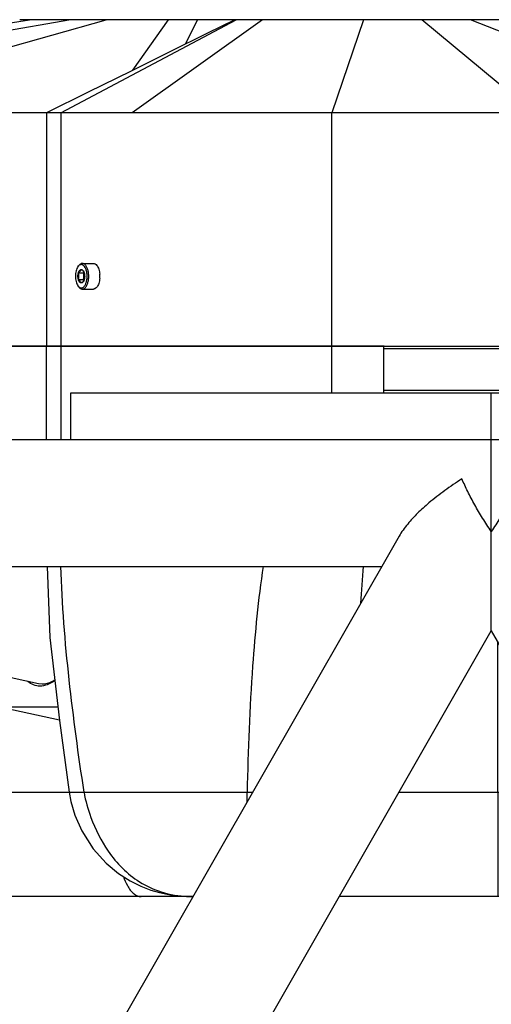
# Model space of a CAD drawing. Header units: millimetres. Extents: x -491 to 2059, y -393 to 795.
# Tile 293 of 323: x 1534 to 1575, y 127 to 211. Entities that reach past the tile are written whole.
import ezdxf

# ---------------------------------------------------------------- set-up
doc = ezdxf.new("R2010")
doc.units = ezdxf.units.MM
doc.header["$LTSCALE"] = 462.55
doc.layers.get('0').update_dxf_attribs({"linetype": 'CONTINUOUS'})
for name, color, linetype in [('_0219_COVER_TOP_PBL89', 7, 'CONTINUOUS'), ('_0302_DELTA_BOTTOM_COVER-3T_PBL108', 7, 'CONTINUOUS'), ('_0302_DELTA_BOTTOM_COVER-3T_PBL153', 7, 'CONTINUOUS'), ('A2200202_ABL100', 7, 'CONTINUOUS'), ('DR1SM11A1001_ABL95', 7, 'CONTINUOUS'), ('DR1SM11P1002_PBL154', 7, 'CONTINUOUS'), ('DR1SM11P1003_PBL96', 7, 'CONTINUOUS'), ('M2000103__PBL88', 7, 'CONTINUOUS'), ('M2200103_PBL133', 7, 'CONTINUOUS'), ('M2200201_PBL101', 7, 'CONTINUOUS'), ('M2200301_PBL202', 7, 'CONTINUOUS'), ('P9140503_BOLT_PBL107', 7, 'CONTINUOUS'), ('오른쪽_7_VBL87', 7, 'CONTINUOUS')]:
    doc.layers.add(name, color=color, linetype=linetype)

# ---------------------------------------------------------------- blocks, each defined once
blk = doc.blocks.new('M2000103__PBL88', base_point=(2967.45, 1434.68))
at = {"layer": 'M2000103__PBL88', "color": 7}
for p, q in [((2965.4, 1439.68), (3074.2, 1439.68)), ((2965.4, 1439.18), (3074.7, 1439.18)), ((3074.7, 1430.18), (2965.4, 1430.18))]:
    blk.add_line(p, q, dxfattribs=at)
blk = doc.blocks.new('_0219_COVER_TOP_PBL89', base_point=(2975.92, 1474.68))
at = {"layer": '_0219_COVER_TOP_PBL89', "color": 2}
for p, q in [((2898.36, 1509.68), (2782.73, 1489.68)), ((2835.11, 1489.68), (2905.92, 1509.68)), ((2856.7, 1504.43), (2889.53, 1509.68)), ((2896.21, 1489.68), (2933.78, 1509.68)), ((2939.38, 1509.68), (2911.48, 1489.68)), ((2919.24, 1509.68), (2911.58, 1498.83)), ((2925.53, 1509.68), (2922.88, 1504.42)), ((2961.07, 1509.68), (2954.27, 1489.68)), ((2997.57, 1489.68), (2973.53, 1509.68)), ((3034.5, 1489.68), (2983.93, 1509.68)), ((2896.21, 1489.68), (2896.21, 1439.68)), ((2954.27, 1439.68), (2954.27, 1489.68))]:
    blk.add_line(p, q, dxfattribs=at)
at = {"layer": '_0219_COVER_TOP_PBL89', "color": 7}
for p, q in [((3107.25, 1509.68), (2887.43, 1509.68)), ((3191.33, 1489.68), (2760.5, 1489.68)), ((2893.13, 1489.68), (2893.13, 1439.68)), ((2893.13, 1439.68), (2770.88, 1439.68)), ((2965.43, 1439.68), (2893.13, 1439.68))]:
    blk.add_line(p, q, dxfattribs=at)
blk.add_lwpolyline([(2933.48, 1509.68), (2927.53, 1506.73), (2919.75, 1502.87), (2911.26, 1498.67), (2902.08, 1494.12), (2893.13, 1489.68)], dxfattribs=at)
blk = doc.blocks.new('DR1SM11P1003_PBL96', base_point=(2988.4, 1059.51))
at = {"layer": 'DR1SM11P1003_PBL96', "color": 7}
for p, q in [((2728.59, 1419.68), (2898.4, 1419.68)), ((2988.4, 1378.67), (2988.4, 1419.68)), ((2968.66, 1398.96), (2604.84, 762.27)), ((2739.54, 1392.48), (2964.96, 1392.48)), ((2600.2, 699.33), (2988.4, 1378.67)), ((2988.4, 1378.67), (3376.59, 699.33))]:
    blk.add_line(p, q, dxfattribs=at)
for points, knots in [([(2982.1, 1411.24), (2980.85, 1410.44), (2978.44, 1408.81), (2976.15, 1407.01), (2975.05, 1406.08)], [0, 0, 0, 0, 0.507614, 1, 1, 1, 1]), ([(2988.4, 1399.95), (2987.76, 1400.88), (2986.53, 1402.77), (2984.86, 1405.64), (2983.37, 1408.46), (2982.5, 1410.33), (2982.1, 1411.24)], [0, 0, 0, 0, 0.262223, 0.521733, 0.76988, 1, 1, 1, 1]), ([(2994.69, 1411.24), (2994.29, 1410.33), (2993.42, 1408.46), (2991.94, 1405.64), (2990.26, 1402.77), (2989.04, 1400.88), (2988.4, 1399.95)], [0, 0, 0, 0, 0.23012, 0.478267, 0.737778, 1, 1, 1, 1]), ([(2975.05, 1406.08), (2974.22, 1405.37), (2972.63, 1403.93), (2971.16, 1402.36), (2970.5, 1401.56)], [0, 0, 0, 0, 0.512645, 1, 1, 1, 1]), ([(2970.5, 1401.56), (2970.15, 1401.14), (2969.5, 1400.3), (2968.92, 1399.41), (2968.66, 1398.96)], [0, 0, 0, 0, 0.51333, 1, 1, 1, 1])]:
    blk.add_open_spline(points, degree=3, knots=knots, dxfattribs=at)
blk = doc.blocks.new('DR1SM11P1002_PBL154', base_point=(2988.4, 1424.68))
at = {"layer": 'DR1SM11P1002_PBL154', "color": 7}
for p, q in [((2898.4, 1419.68), (2898.4, 1429.68)), ((2898.4, 1429.68), (3078.4, 1429.68)), ((2988.4, 1419.68), (2988.4, 1429.68)), ((3078.4, 1419.68), (3078.4, 1429.68)), ((2898.4, 1419.68), (3078.4, 1419.68))]:
    blk.add_line(p, q, dxfattribs=at)
blk = doc.blocks.new('DR1SM11A1001_ABL95', base_point=(2988.4, 1064.51))
at = {"layer": 'DR1SM11P1002_PBL154'}
blk.add_blockref('DR1SM11P1002_PBL154', (2988.4, 1424.68), dxfattribs=at)
at = {"layer": 'DR1SM11P1003_PBL96'}
blk.add_blockref('DR1SM11P1003_PBL96', (2988.4, 1059.51), dxfattribs=at)
blk = doc.blocks.new('M2200201_PBL101', base_point=(2797.09, 1393.59))
at = {"layer": 'M2200201_PBL101', "color": 7}
for p, q in [((2800.62, 1420.49), (2804.32, 1419.68)), ((2785.58, 1390.32), (2785.94, 1392.48)), ((2802.44, 1392.48), (2802.08, 1390.32)), ((2803.82, 1392.48), (2803.43, 1390.14)), ((2814.49, 1387.71), (2815.28, 1392.48)), ((2814.85, 1387.52), (2815.66, 1392.48)), ((2810.3, 1381.78), (2805.54, 1382.82)), ((2780.47, 1382.03), (2778.52, 1370.18)), ((2803.78, 1377.87), (2804.47, 1382.03)), ((2805.29, 1382.43), (2805.82, 1381.85)), ((2805.4, 1379.31), (2805.82, 1381.85)), ((2809.03, 1381.14), (2805.82, 1381.85)), ((2802.52, 1370.18), (2803.04, 1373.34)), ((2778.61, 1369.6), (2778.52, 1370.18)), ((2778.52, 1370.18), (2802.52, 1370.18)), ((2803.11, 1369.6), (2802.52, 1370.18)), ((2803.87, 1370), (2803.11, 1369.6)), ((2803.87, 1370), (2804, 1370.79)), ((2804.34, 1369.9), (2803.87, 1370)), ((2779.21, 1369.02), (2778.61, 1369.6)), ((2790.27, 1366.59), (2779.21, 1369.02)), ((2779.21, 1369.02), (2803.21, 1369.02)), ((2803.21, 1369.02), (2803.11, 1369.6)), ((2804.8, 1368.67), (2803.21, 1369.02)), ((2805.59, 1366.59), (2790.27, 1366.59))]:
    blk.add_line(p, q, dxfattribs=at)
at = {"layer": 'M2200201_PBL101', "color": 2}
for p, q in [((2803.43, 1390.14), (2802.08, 1390.32)), ((2803.43, 1390.14), (2814.49, 1387.71)), ((2814.49, 1387.71), (2814.85, 1387.52))]:
    blk.add_line(p, q, dxfattribs=at)
at = {"layer": 'M2200201_PBL101', "color": 7}
for centre, radius, start, end in [((2763.05, 1413.48), 35.74, 299.6638, 300.9215), ((2780.52, 1386.02), 3.34, 297.7683, 300.8983), ((2780.29, 1386.4), 3.78, 300.9404, 305.7276), ((2797.75, 1387.35), 9.01, 326.889, 329.8444), ((2766.54, 1392.07), 17.17, 324.2271, 325.8283), ((2790.76, 1411.92), 32.88, 294.6484, 296.2431)]:
    blk.add_arc(centre, radius, start, end, dxfattribs=at)
for points, knots in [([(2796.79, 1419.72), (2797.4, 1420.07), (2798.64, 1420.61), (2800.01, 1420.63), (2800.62, 1420.49)], [0, 0, 0, 0, 0.529615, 1, 1, 1, 1]), ([(2798, 1419.74), (2798.12, 1419.76), (2798.56, 1419.81), (2799.02, 1419.8), (2799.34, 1419.74)], [0, 0, 0, 0, 0.255894, 1, 1, 1, 1]), ([(2800.62, 1420.49), (2800.77, 1420.46), (2801.37, 1420.3), (2801.93, 1419.99), (2802.31, 1419.72)], [0, 0, 0, 0, 0.245341, 1, 1, 1, 1]), ([(2782.13, 1382.96), (2782.56, 1383.35), (2783.37, 1384.33), (2784.72, 1386.73), (2785.34, 1388.85), (2785.58, 1390.32)], [0, 0, 0, 0, 0.211358, 0.45628, 1, 1, 1, 1]), ([(2802.08, 1390.32), (2801.92, 1389.35), (2801.78, 1387.48), (2802.05, 1385.24), (2802.58, 1383.77), (2803.09, 1382.93), (2803.72, 1382.32), (2804.22, 1382.09), (2804.47, 1382.03)], [0, 0, 0, 0, 0.320866, 0.602017, 0.721521, 0.82585, 0.917013, 1, 1, 1, 1]), ([(2803.43, 1390.14), (2803.29, 1389.27), (2803.16, 1387.63), (2803.4, 1385.65), (2803.88, 1384.35), (2804.32, 1383.61), (2804.88, 1383.08), (2805.32, 1382.87), (2805.54, 1382.82)], [0, 0, 0, 0, 0.320867, 0.602017, 0.721521, 0.82585, 0.917013, 1, 1, 1, 1]), ([(2814.45, 1383.65), (2814.39, 1383.96), (2814.24, 1385.31), (2814.32, 1386.68), (2814.49, 1387.71)], [0, 0, 0, 0, 0.231836, 1, 1, 1, 1]), ([(2814.69, 1383.72), (2814.66, 1384.02), (2814.58, 1385.29), (2814.69, 1386.57), (2814.85, 1387.52)], [0, 0, 0, 0, 0.237335, 1, 1, 1, 1]), ([(2780.47, 1382.03), (2780.61, 1382.06), (2781.22, 1382.26), (2781.76, 1382.63), (2782.13, 1382.96)], [0, 0, 0, 0, 0.225389, 1, 1, 1, 1]), ([(2781.42, 1382.82), (2781.48, 1382.83), (2781.7, 1382.89), (2781.92, 1382.98), (2782.08, 1383.07)], [0, 0, 0, 0, 0.239331, 1, 1, 1, 1])]:
    blk.add_open_spline(points, degree=3, knots=knots, dxfattribs=at)
blk = doc.blocks.new('M2200103_PBL133', base_point=(2889.19, 1364.28))
at = {"layer": 'M2200103_PBL133', "color": 7}
for p, q in [((2882.43, 1363.37), (2883.37, 1369.07)), ((2892.25, 1367.21), (2891.46, 1367.29)), ((2882.43, 1363.37), (2882.77, 1362.39)), ((2895.94, 1359.5), (2882.77, 1362.39)), ((2882.77, 1362.39), (2895.61, 1362.39))]:
    blk.add_line(p, q, dxfattribs=at)
for points, knots in [([(2894.96, 1368.01), (2894.46, 1367.64), (2893.45, 1367.05), (2892.29, 1366.81), (2891.75, 1366.81)], [0, 0, 0, 0, 0.534362, 1, 1, 1, 1]), ([(2894.95, 1368.09), (2894.73, 1367.95), (2893.9, 1367.48), (2892.94, 1367.21), (2892.25, 1367.21)], [0, 0, 0, 0, 0.274282, 1, 1, 1, 1]), ([(2891.75, 1366.81), (2891.29, 1366.81), (2890.35, 1366.98), (2889.55, 1367.47), (2889.18, 1367.78)], [0, 0, 0, 0, 0.49032, 1, 1, 1, 1])]:
    blk.add_open_spline(points, degree=3, knots=knots, dxfattribs=at)
blk = doc.blocks.new('M2200301_PBL202', base_point=(2853.06, 1375.72))
at = {"layer": 'M2200301_PBL202', "color": 7}
for p, q in [((2815.44, 1383.97), (2814.65, 1384.14)), ((2891.46, 1367.29), (2833.12, 1380.09))]:
    blk.add_line(p, q, dxfattribs=at)
blk = doc.blocks.new('A2200202_ABL100', base_point=(2837.23, 1390.04))
at = {"layer": 'M2200103_PBL133'}
blk.add_blockref('M2200103_PBL133', (2889.19, 1364.28), dxfattribs=at)
at = {"layer": 'M2200201_PBL101'}
blk.add_blockref('M2200201_PBL101', (2797.09, 1393.59), dxfattribs=at)
at = {"layer": 'M2200301_PBL202'}
blk.add_blockref('M2200301_PBL202', (2853.06, 1375.72), dxfattribs=at)
blk = doc.blocks.new('P9140503_BOLT_PBL107', base_point=(2901.97, 1454.68))
at = {"layer": 'P9140503_BOLT_PBL107', "color": 7}
for p, q in [((2899.89, 1456.72), (2900.04, 1456.93)), ((2900.83, 1457.43), (2903.21, 1457.43)), ((2899.99, 1455.4), (2901.02, 1455.4)), ((2899.89, 1452.64), (2900.04, 1452.44)), ((2899.99, 1453.96), (2901.02, 1453.96)), ((2900.83, 1451.93), (2903.21, 1451.93))]:
    blk.add_line(p, q, dxfattribs=at)
blk.add_arc((2899.13, 1454.68), 5.46, 355.4171, 4.4452, dxfattribs=at)
for points, knots in [([(2899.89, 1456.72), (2899.81, 1456.6), (2899.65, 1456.31), (2899.43, 1455.63), (2899.32, 1454.68), (2899.43, 1453.73), (2899.65, 1453.05), (2899.81, 1452.77), (2899.89, 1452.64)], [0, 0, 0, 0, 0.106923, 0.228801, 0.500003, 0.771203, 0.893078, 1, 1, 1, 1]), ([(2900.05, 1456.91), (2900.04, 1456.9), (2899.98, 1456.84), (2899.93, 1456.77), (2899.89, 1456.72)], [0, 0, 0, 0, 0.240025, 1, 1, 1, 1]), ([(2900.83, 1457.43), (2900.76, 1457.43), (2900.61, 1457.41), (2900.4, 1457.31), (2900.21, 1457.14), (2900.09, 1457), (2900.04, 1456.93)], [0, 0, 0, 0, 0.218608, 0.451698, 0.710146, 1, 1, 1, 1]), ([(2900.62, 1457.18), (2900.52, 1457.18), (2900.3, 1457.13), (2900.13, 1456.99), (2900.05, 1456.91)], [0, 0, 0, 0, 0.467041, 1, 1, 1, 1]), ([(2900.62, 1452.18), (2900.7, 1452.18), (2900.87, 1452.22), (2901.11, 1452.37), (2901.33, 1452.61), (2901.55, 1452.99), (2901.74, 1453.52), (2901.86, 1454.2), (2901.88, 1454.92), (2901.79, 1455.62), (2901.61, 1456.25), (2901.39, 1456.68), (2901.16, 1456.94), (2900.99, 1457.08), (2900.81, 1457.16), (2900.68, 1457.18), (2900.62, 1457.18)], [0, 0, 0, 0, 0.041125, 0.086504, 0.138844, 0.199081, 0.303069, 0.419176, 0.540452, 0.65912, 0.767811, 0.860911, 0.900921, 0.936777, 0.969325, 1, 1, 1, 1]), ([(2900.83, 1451.93), (2900.92, 1451.93), (2901.12, 1451.97), (2901.38, 1452.14), (2901.62, 1452.4), (2901.86, 1452.82), (2902.07, 1453.41), (2902.2, 1454.16), (2902.22, 1454.95), (2902.13, 1455.72), (2901.93, 1456.4), (2901.68, 1456.88), (2901.43, 1457.17), (2901.24, 1457.32), (2901.04, 1457.41), (2900.9, 1457.43), (2900.83, 1457.43)], [0, 0, 0, 0, 0.041125, 0.086504, 0.138845, 0.199081, 0.303068, 0.419174, 0.540451, 0.659119, 0.767811, 0.860911, 0.900921, 0.936778, 0.969325, 1, 1, 1, 1]), ([(2903.21, 1457.43), (2903.28, 1457.43), (2903.41, 1457.41), (2903.67, 1457.3), (2903.84, 1457.14), (2903.93, 1457.02)], [0, 0, 0, 0, 0.223809, 0.459705, 1, 1, 1, 1]), ([(2903.93, 1457.02), (2904.03, 1456.91), (2904.19, 1456.65), (2904.45, 1456.01), (2904.54, 1455.48), (2904.57, 1455.11)], [0, 0, 0, 0, 0.211391, 0.452644, 1, 1, 1, 1]), ([(2899.99, 1453.96), (2899.92, 1454.19), (2899.87, 1454.68), (2899.92, 1455.17), (2899.99, 1455.4)], [0, 0, 0, 0, 0.5, 1, 1, 1, 1]), ([(2899.99, 1455.4), (2900.07, 1455.46), (2900.21, 1455.57), (2900.4, 1455.75), (2900.53, 1455.94), (2900.59, 1456.06), (2900.62, 1456.13)], [0, 0, 0, 0, 0.296586, 0.564056, 0.796376, 1, 1, 1, 1]), ([(2899.99, 1455.4), (2900.02, 1455.51), (2900.09, 1455.69), (2900.24, 1455.93), (2900.41, 1456.08), (2900.55, 1456.13), (2900.62, 1456.13)], [0, 0, 0, 0, 0.316037, 0.586256, 0.809344, 1, 1, 1, 1]), ([(2899.99, 1453.96), (2900.05, 1454.2), (2900.13, 1454.68), (2900.05, 1455.17), (2899.99, 1455.4)], [0, 0, 0, 0, 0.500003, 1, 1, 1, 1]), ([(2900.62, 1456.13), (2900.69, 1456.07), (2900.84, 1455.96), (2901.02, 1455.78), (2901.16, 1455.59), (2901.22, 1455.47), (2901.24, 1455.4)], [0, 0, 0, 0, 0.296586, 0.564056, 0.796376, 1, 1, 1, 1]), ([(2900.62, 1456.13), (2900.68, 1456.13), (2900.82, 1456.08), (2901, 1455.93), (2901.14, 1455.69), (2901.21, 1455.51), (2901.24, 1455.4)], [0, 0, 0, 0, 0.190656, 0.413744, 0.683963, 1, 1, 1, 1]), ([(2901.19, 1455.53), (2901.17, 1455.52), (2901.12, 1455.48), (2901.06, 1455.44), (2901.02, 1455.4)], [0, 0, 0, 0, 0.244949, 1, 1, 1, 1]), ([(2901.02, 1455.4), (2901.04, 1455.35), (2901.09, 1455.11), (2901.12, 1454.86), (2901.12, 1454.68)], [0, 0, 0, 0, 0.249198, 1, 1, 1, 1]), ([(2901.12, 1454.68), (2901.12, 1454.62), (2901.11, 1454.38), (2901.06, 1454.14), (2901.02, 1453.96)], [0, 0, 0, 0, 0.251073, 1, 1, 1, 1]), ([(2901.24, 1455.4), (2901.31, 1455.17), (2901.37, 1454.68), (2901.31, 1454.19), (2901.24, 1453.96)], [0, 0, 0, 0, 0.5, 1, 1, 1, 1]), ([(2899.89, 1452.64), (2899.91, 1452.62), (2899.96, 1452.56), (2900.01, 1452.5), (2900.05, 1452.45)], [0, 0, 0, 0, 0.260269, 1, 1, 1, 1]), ([(2900.62, 1453.24), (2900.55, 1453.24), (2900.41, 1453.28), (2900.24, 1453.44), (2900.09, 1453.67), (2900.02, 1453.86), (2899.99, 1453.96)], [0, 0, 0, 0, 0.190656, 0.413744, 0.683963, 1, 1, 1, 1]), ([(2900.62, 1453.24), (2900.59, 1453.3), (2900.53, 1453.43), (2900.4, 1453.61), (2900.21, 1453.79), (2900.07, 1453.9), (2899.99, 1453.96)], [0, 0, 0, 0, 0.203613, 0.435944, 0.703425, 1, 1, 1, 1]), ([(2900.04, 1452.44), (2900.09, 1452.36), (2900.21, 1452.22), (2900.4, 1452.06), (2900.61, 1451.96), (2900.76, 1451.93), (2900.83, 1451.93)], [0, 0, 0, 0, 0.289854, 0.548302, 0.781392, 1, 1, 1, 1]), ([(2900.05, 1452.45), (2900.13, 1452.37), (2900.3, 1452.24), (2900.52, 1452.18), (2900.62, 1452.18)], [0, 0, 0, 0, 0.532947, 1, 1, 1, 1]), ([(2901.24, 1453.96), (2901.22, 1453.9), (2901.16, 1453.77), (2901.02, 1453.59), (2900.84, 1453.41), (2900.69, 1453.3), (2900.62, 1453.24)], [0, 0, 0, 0, 0.203613, 0.435944, 0.703425, 1, 1, 1, 1]), ([(2901.24, 1453.96), (2901.21, 1453.86), (2901.14, 1453.67), (2901, 1453.44), (2900.82, 1453.28), (2900.68, 1453.24), (2900.62, 1453.24)], [0, 0, 0, 0, 0.316037, 0.586256, 0.809344, 1, 1, 1, 1]), ([(2901.02, 1453.96), (2901.03, 1453.95), (2901.09, 1453.91), (2901.15, 1453.87), (2901.19, 1453.83)], [0, 0, 0, 0, 0.254779, 1, 1, 1, 1]), ([(2903.94, 1452.34), (2903.84, 1452.22), (2903.67, 1452.06), (2903.41, 1451.95), (2903.28, 1451.93), (2903.21, 1451.93)], [0, 0, 0, 0, 0.540335, 0.776218, 1, 1, 1, 1]), ([(2904.57, 1454.25), (2904.54, 1453.88), (2904.45, 1453.34), (2904.19, 1452.71), (2904.03, 1452.45), (2903.94, 1452.34)], [0, 0, 0, 0, 0.547257, 0.788489, 1, 1, 1, 1])]:
    blk.add_open_spline(points, degree=3, knots=knots, dxfattribs=at)
blk = doc.blocks.new('_0302_DELTA_BOTTOM_COVER-3T_PBL108', base_point=(2842.38, 1380.68))
at = {"layer": '_0302_DELTA_BOTTOM_COVER-3T_PBL108', "color": 7}
for p, q in [((2770.88, 1429.68), (2770.88, 1439.68)), ((2770.88, 1439.68), (2893.13, 1439.68)), ((2760.5, 1425.68), (2760.5, 1429.68)), ((2770.22, 1429.68), (2770.88, 1429.68)), ((2784.23, 1392.48), (2785.34, 1389.19)), ((2839.56, 1321.68), (2833.92, 1321.68)), ((2924.27, 1321.68), (2849.75, 1321.68))]:
    blk.add_line(p, q, dxfattribs=at)
at = {"layer": '_0302_DELTA_BOTTOM_COVER-3T_PBL108', "color": 2}
for p, q in [((2782.73, 1439.68), (2782.73, 1425.68)), ((2782.73, 1425.68), (2760.5, 1425.68)), ((2800.65, 1344.04), (2831.11, 1344.04)), ((2841.29, 1344.04), (2898.03, 1344.04))]:
    blk.add_line(p, q, dxfattribs=at)
at = {"layer": '_0302_DELTA_BOTTOM_COVER-3T_PBL108', "color": 7}
for points in [[(2760.5, 1425.68), (2760.49, 1424.42), (2760.59, 1422.63), (2760.87, 1421), (2761.23, 1419.68)], [(2792.96, 1366.59), (2794.48, 1362.1), (2800.65, 1344.04)], [(2800.65, 1344.04), (2802.92, 1338.83), (2806.2, 1333.97), (2810.29, 1329.89), (2815.36, 1326.46), (2821.78, 1323.64), (2828.39, 1322.08), (2833.92, 1321.68)]]:
    blk.add_lwpolyline(points, dxfattribs=at)
at = {"layer": '_0302_DELTA_BOTTOM_COVER-3T_PBL108', "color": 2}
for centre, radius, start, end in [((5019.67, 1798.79), 2241.63, 191.23969, 191.70445), ((2847.67, 1341.13), 19.56, 237.3833, 242.9992)]:
    blk.add_arc(centre, radius, start, end, dxfattribs=at)
for points, knots in [([(2782.73, 1425.68), (2782.73, 1424.6), (2783.07, 1422.42), (2784.12, 1420.49), (2784.76, 1419.62)], [0, 0, 0, 0, 0.501615, 1, 1, 1, 1]), ([(2837.13, 1324.66), (2834.05, 1326.62), (2830.08, 1331.03), (2826.49, 1337.97), (2825.09, 1341.95), (2824.66, 1344.04)], [0, 0, 0, 0, 0.466447, 0.727048, 1, 1, 1, 1]), ([(2909.62, 1325.99), (2909.87, 1325.33), (2910.47, 1323.99), (2911.59, 1322.26), (2912.89, 1321.68), (2913.42, 1321.68)], [0, 0, 0, 0, 0.351059, 0.734386, 1, 1, 1, 1])]:
    blk.add_open_spline(points, degree=3, knots=knots, dxfattribs=at)
blk = doc.blocks.new('_0302_DELTA_BOTTOM_COVER-3T_PBL153', base_point=(2974.78, 1380.68))
at = {"layer": '_0302_DELTA_BOTTOM_COVER-3T_PBL153', "color": 7}
for p, q in [((2893.13, 1419.68), (2893.13, 1439.68)), ((2893.13, 1439.68), (2965.4, 1439.68)), ((2965.4, 1429.68), (2965.4, 1439.68)), ((2924.5, 1321.68), (2924.27, 1321.68)), ((3018.38, 1321.68), (2955.83, 1321.68))]:
    blk.add_line(p, q, dxfattribs=at)
at = {"layer": '_0302_DELTA_BOTTOM_COVER-3T_PBL153', "color": 2}
for p, q in [((2896.21, 1439.68), (2896.21, 1419.68)), ((2954.27, 1429.68), (2954.27, 1439.68)), ((3028.2, 1392.48), (3025.25, 1368.99)), ((2989.82, 1344.04), (2989.82, 1376.18)), ((2898.03, 1344.04), (2937.28, 1344.04)), ((2968.61, 1344.04), (3008.18, 1344.04)), ((2989.82, 1344.04), (2989.82, 1324.77)), ((3039.51, 1344.04), (3048.2, 1344.04)), ((2989.82, 1324.77), (2989.82, 1321.68))]:
    blk.add_line(p, q, dxfattribs=at)
at = {"layer": '_0302_DELTA_BOTTOM_COVER-3T_PBL153', "color": 7}
for points in [[(2893.28, 1392.48), (2893.89, 1377.26), (2895.95, 1359.47), (2898.03, 1344.04)], [(3048.2, 1344.04), (3051.17, 1358.52), (3053.74, 1372.7), (3055.68, 1385.64), (3056.44, 1392.48)], [(2898.03, 1344.04), (2898.39, 1342.09), (2899.24, 1339.12), (2900.7, 1335.75), (2903.14, 1331.93), (2905.94, 1328.85), (2908.6, 1326.67), (2911.08, 1325.08), (2913.36, 1323.93), (2915.5, 1323.1), (2917.38, 1322.54), (2918.98, 1322.18), (2920.44, 1321.94), (2921.83, 1321.78), (2923.13, 1321.7), (2924.27, 1321.68)], [(3044.46, 1335.38), (3045.35, 1336.82), (3046.44, 1338.96), (3047.28, 1340.98), (3047.9, 1342.86), (3048.2, 1344.04)], [(3018.38, 1321.68), (3019.03, 1321.69), (3019.74, 1321.71), (3020.49, 1321.75), (3020.9, 1321.79)]]:
    blk.add_lwpolyline(points, dxfattribs=at)
at = {"layer": '_0302_DELTA_BOTTOM_COVER-3T_PBL153', "color": 2}
for centre, radius, start, end in [((3631.88, 1341.52), 672.85, 175.65661, 176.33112), ((2924.58, 1346.9), 25.22, 267.3308, 269.8286)]:
    blk.add_arc(centre, radius, start, end, dxfattribs=at)
for points, knots in [([(2901.22, 1344.04), (2900, 1352.07), (2897.83, 1368.16), (2896.45, 1384.36), (2896.26, 1392.48)], [0, 0, 0, 0, 0.499948, 1, 1, 1, 1]), ([(2939.55, 1392.48), (2938.49, 1385.41), (2936.95, 1369.27), (2936.31, 1353.08), (2936.11, 1344.04)], [0, 0, 0, 0, 0.441474, 1, 1, 1, 1]), ([(2901.22, 1344.04), (2901.49, 1342.21), (2902.79, 1337.78), (2906.22, 1330.83), (2911.68, 1325.27), (2917.87, 1322.4), (2921.49, 1321.8), (2923.41, 1321.71)], [0, 0, 0, 0, 0.163722, 0.404405, 0.679679, 0.831015, 1, 1, 1, 1]), ([(2936.11, 1342), (2936.11, 1342.18), (2936.1, 1342.86), (2936.1, 1343.54), (2936.11, 1344.04)], [0, 0, 0, 0, 0.269597, 1, 1, 1, 1]), ([(3017.46, 1327.77), (3016.96, 1326.82), (3015.91, 1325.14), (3014, 1323.13), (3011.91, 1321.93), (3010.43, 1321.68), (3009.74, 1321.68)], [0, 0, 0, 0, 0.312026, 0.574606, 0.797545, 1, 1, 1, 1])]:
    blk.add_open_spline(points, degree=3, knots=knots, dxfattribs=at)
blk = doc.blocks.new('오른쪽_7_VBL87', base_point=(2988.4, 1104.51))
at = {"layer": '_0219_COVER_TOP_PBL89'}
blk.add_blockref('_0219_COVER_TOP_PBL89', (2975.92, 1474.68), dxfattribs=at)
at = {"layer": '_0302_DELTA_BOTTOM_COVER-3T_PBL108'}
blk.add_blockref('_0302_DELTA_BOTTOM_COVER-3T_PBL108', (2842.38, 1380.68), dxfattribs=at)
at = {"layer": '_0302_DELTA_BOTTOM_COVER-3T_PBL153'}
blk.add_blockref('_0302_DELTA_BOTTOM_COVER-3T_PBL153', (2974.78, 1380.68), dxfattribs=at)
at = {"layer": 'A2200202_ABL100'}
blk.add_blockref('A2200202_ABL100', (2837.23, 1390.04), dxfattribs=at)
at = {"layer": 'DR1SM11A1001_ABL95'}
blk.add_blockref('DR1SM11A1001_ABL95', (2988.4, 1064.51), dxfattribs=at)
at = {"layer": 'M2000103__PBL88'}
blk.add_blockref('M2000103__PBL88', (2967.45, 1434.68), dxfattribs=at)
at = {"layer": 'P9140503_BOLT_PBL107'}
blk.add_blockref('P9140503_BOLT_PBL107', (2901.97, 1454.68), dxfattribs=at)
blk = doc.blocks.new('EEEEE')
at = {"layer": '오른쪽_7_VBL87'}
blk.add_blockref('오른쪽_7_VBL87', (2988.396, 1104.509), dxfattribs=at)

msp = doc.modelspace()

# ---------------------------------------------------------------- block references
at = {"xscale": 0.4, "yscale": 0.4, "zscale": 0.4}
msp.add_blockref('EEEEE', (379.168, -392.534), dxfattribs=at)

doc.saveas('drawing.dxf')
